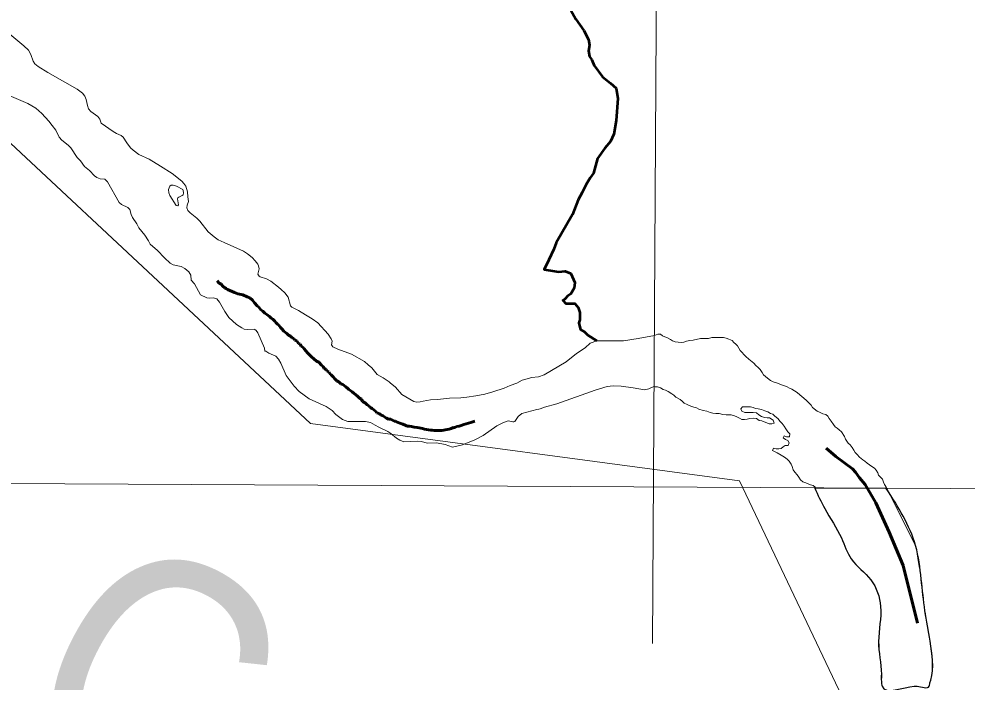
# Model space of a CAD drawing. Extents: x 553962 to 842807, y 8883888 to 9032388.
# Drawn here: x 811077 to 813019, y 9010164 to 9011523 of the extents above; entities that cross this region are included whole.
import ezdxf

# ---------------------------------------------------------------- set-up
doc = ezdxf.new("R2010")
doc.units = 0
doc.header["$LTSCALE"] = 200
doc.linetypes.add('LONG_DASH_SHORT_DASH', pattern=[9.9, 6, -1.2, 1.5, -1.2])
for name, color, linetype, lineweight in [('1', 7, 'Continuous', 13), ('23', 7, 'Continuous', 13), ('24', 7, 'Continuous', 25), ('25', 7, 'Continuous', 13), ('7', 7, 'LONG_DASH_SHORT_DASH', 60), ('8', 7, 'Continuous', 13)]:
    doc.layers.add(name, color=color, linetype=linetype, lineweight=lineweight)
doc.layers.add('49', color=7, linetype='Continuous')

msp = doc.modelspace()

# ---------------------------------------------------------------- linework, layer by layer
at = {"layer": '1'}
for points in [[(812453.5, 9023971.9), (812409.3, 9016095.3), (812374.7, 9010243.1)], [(799246.6, 9010622), (806894.3, 9010593), (819592, 9010525.7)]]:
    msp.add_lwpolyline(points, dxfattribs=at)
at = {"layer": '23'}
msp.add_line((812913.4, 9010443.7), (812852.4, 9010564.8), dxfattribs=at)
for points in [[(811281.4, 9011286.4), (811276.5, 9011288.5), (811269.6, 9011292.4), (811245.2, 9011309.5), (811242, 9011317.7), (811238, 9011323.4), (811223.8, 9011333.6), (811219.2, 9011338.7), (811216.9, 9011345.4), (811214.5, 9011357.8), (811211.2, 9011365.1), (811206.8, 9011371), (811195.8, 9011379), (811136, 9011413.1), (811115.8, 9011425.8), (811109.2, 9011431.3), (811105.3, 9011436.5), (811100.9, 9011450.3), (811096, 9011459.1), (811086.7, 9011467.9), (811049.5, 9011498.6)], [(811366.8, 9011221.1), (811343.3, 9011235.9), (811322.1, 9011245.6), (811310.8, 9011254), (811305.2, 9011259.2), (811297.6, 9011269.2), (811290.1, 9011280.9), (811286.2, 9011284.4), (811281.4, 9011286.4)], [(811414.2, 9011185.7), (811410.3, 9011190.8), (811390.4, 9011206.3), (811366.8, 9011221.1)], [(811422.8, 9011158.8), (811421.9, 9011168.7), (811418.1, 9011180.6), (811414.2, 9011185.7)], [(811496.6, 9011065), (811484.7, 9011070.3), (811476.1, 9011076.4), (811464.4, 9011086.5), (811447.1, 9011108.8), (811440.7, 9011115), (811440.7, 9011115), (811427, 9011125.6), (811422.2, 9011130.8), (811420.5, 9011136.3), (811421.1, 9011141.5), (811423.7, 9011148.9), (811422.8, 9011158.8)], [(811560.1, 9011027.4), (811554.5, 9011034.4), (811544.9, 9011042), (811536.6, 9011047.1), (811496.6, 9011065)], [(811613.5, 9010968.6), (811608.5, 9010973.1), (811592.2, 9010985.9), (811583.3, 9010990.4), (811570.7, 9010994.3), (811568.4, 9010996), (811566.1, 9011000.3), (811568.9, 9011011), (811567.5, 9011016.8), (811565.7, 9011020.3), (811560.1, 9011027.4)], [(811663.5, 9010916.9), (811649.1, 9010925.4), (811635.3, 9010932.2), (811633, 9010935.4), (811627.7, 9010952.9), (811621.1, 9010961.7), (811613.5, 9010968.6)], [(811791.7, 9010814.5), (811784.2, 9010821), (811757.6, 9010835.9), (811729.9, 9010846.2), (811719.6, 9010851.1), (811716.9, 9010855.2), (811717.9, 9010863), (811716.3, 9010867.8), (811709.7, 9010876.9), (811689, 9010900.4), (811677.4, 9010908.7), (811663.5, 9010916.9)], [(812548.7, 9010853), (812545.2, 9010856.6), (812541.1, 9010860.2), (812537.6, 9010863.8), (812531, 9010866.8), (812525.4, 9010868.9), (812519.8, 9010870), (812513.7, 9010870), (812507.1, 9010870.1), (812501, 9010870.1), (812495.9, 9010870.1), (812489.3, 9010868.1), (812483.7, 9010868.2), (812478.6, 9010868.2), (812473, 9010868.2), (812457.8, 9010864.8), (812451.1, 9010864.3), (812444, 9010862.8), (812438.9, 9010860.8), (812432.8, 9010860.3), (812426.7, 9010860.9), (812421.1, 9010861.4), (812415.5, 9010863.5), (812411, 9010866.1), (812404.9, 9010869.2), (812399.8, 9010871.8), (812394.8, 9010873.8), (812390.7, 9010876.9), (812385.1, 9010877), (812378.3, 9010874.1), (812344.9, 9010868.4), (812315, 9010863.4), (812275.1, 9010863.4), (812260.2, 9010863.4)], [(812260.2, 9010863.4), (812246.5, 9010858.6), (812236.4, 9010849.3), (812219, 9010837.2), (812197.4, 9010820.2), (812152.8, 9010793.7), (812140.8, 9010789.3), (812126.7, 9010788), (812120.3, 9010786.2)], [(812847.9, 9010574), (812845.9, 9010579.6), (812841.9, 9010583.2), (812837.3, 9010587.8), (812835.8, 9010592.9), (812832.8, 9010598), (812829.3, 9010602.6), (812823.7, 9010605.7), (812818.7, 9010609.3), (812814.1, 9010612.9), (812809.5, 9010617), (812805, 9010619.6), (812798.4, 9010624.7), (812793.4, 9010630.3), (812789.8, 9010634.4), (812786.8, 9010639.6), (812783.3, 9010644.7), (812779.3, 9010650.3), (812775.2, 9010653.9), (812769.7, 9010661.6), (812767.7, 9010667.2), (812761.6, 9010676.9), (812757.1, 9010681), (812752.5, 9010684.1), (812748.5, 9010687.2), (812745.5, 9010691.8), (812740.4, 9010698.4), (812736.4, 9010704.1), (812733.4, 9010708.7), (812729.3, 9010712.2), (812723.2, 9010713.8), (812716.7, 9010717.4), (812711.6, 9010719.5), (812702.5, 9010726.7), (812699.5, 9010731.8), (812693.4, 9010737.4), (812689.8, 9010741), (812684.3, 9010746.2), (812680.2, 9010749.2), (812676.2, 9010752.8), (812670.6, 9010757.5), (812665.1, 9010760.6), (812660, 9010764.2), (812654.9, 9010766.7), (812650.4, 9010768.8), (812644.8, 9010770.9), (812638.7, 9010772.9), (812633.6, 9010775.5), (812628.1, 9010777.1), (812621.5, 9010779.2), (812615.9, 9010781.8), (812609.8, 9010786.9), (812601.7, 9010793.6), (812599.2, 9010798.2), (812595.2, 9010804.3), (812590.6, 9010808.9), (812586.1, 9010812.5), (812582, 9010817.6), (812571.9, 9010825.8), (812565.9, 9010831.5), (812561.3, 9010835.6), (812557.8, 9010839.7), (812553.7, 9010843.8), (812551.2, 9010848.4), (812548.7, 9010853)], [(811837.3, 9010777.4), (811834.9, 9010779.6), (811822.8, 9010787.6), (811810.1, 9010794.6), (811799.1, 9010807.9), (811791.7, 9010814.5)], [(812120.3, 9010786.2), (812107.5, 9010782.5), (812096.6, 9010776.7), (812082.8, 9010771.9), (812070.8, 9010766.5), (812047.6, 9010759.1)], [(811904.6, 9010739.5), (811898.3, 9010738.3), (811891.6, 9010738), (811885.2, 9010739.3), (811861.1, 9010753.6), (811847.7, 9010768.1), (811837.3, 9010777.4)], [(812047.6, 9010759.1), (812030.8, 9010753.9), (812012.2, 9010750.4), (811993.9, 9010748.2)], [(811993.9, 9010748.2), (811982, 9010746.9), (811958.6, 9010746), (811934.1, 9010742.9), (811919.6, 9010742.4), (811904.6, 9010739.5)], [(812852.4, 9010564.8), (812849.4, 9010568.9), (812847.9, 9010574)]]:
    msp.add_lwpolyline(points, dxfattribs=at)
msp.add_spline([(812942.1, 9010156.2), (812942.4, 9010160.4), (812944.3, 9010167.8), (812942.9, 9010247.9), (812932.5, 9010310.1), (812924.9, 9010374.9), (812913.4, 9010443.7)], degree=3, dxfattribs=at)
at = {"layer": '24', "lineweight": 53}
msp.add_lwpolyline([(812207, 9011540.9), (812217, 9011522.7), (812233.6, 9011499.4), (812243.6, 9011481.1), (812245.2, 9011469.5), (812243.6, 9011457.9), (812245.2, 9011446.3), (812250.2, 9011439.6), (812255.2, 9011428), (812271.8, 9011404.8), (812288.4, 9011391.5), (812300.1, 9011381.5), (812303.4, 9011359.9), (812300.1, 9011315.1), (812295.1, 9011286.9), (812288.4, 9011271.9), (812276.8, 9011258.6), (812261.8, 9011237), (812253.5, 9011207.2), (812246.9, 9011197.2), (812238.6, 9011183.9), (812230.3, 9011167.3), (812222, 9011152.3), (812210.3, 9011122.5), (812177.1, 9011064.3), (812172.1, 9011051.1), (812162.1, 9011029.5), (812152.2, 9011009.6), (812173.8, 9011006.2), (812182.1, 9011004.6), (812195.4, 9011006.2), (812207, 9011001.2), (812215.3, 9010983), (812213.7, 9010971.3), (812207, 9010959.7), (812200.4, 9010954.8), (812195.4, 9010949.8), (812190.4, 9010946.4), (812197, 9010939.8), (812215.3, 9010939.8), (812222, 9010931.5), (812225.3, 9010921.5), (812225.3, 9010911.6), (812225.3, 9010906.6), (812223.6, 9010900), (812225.3, 9010891.7), (812226.9, 9010886.7), (812235.2, 9010881.7), (812241.9, 9010875), (812260.2, 9010863.4)], dxfattribs=at)
at = {"layer": '25', "lineweight": 25}
msp.add_line((812853.4, 9010560.7), (812706.8, 9010561.7), dxfattribs=at)
msp.add_line((812853.4, 9010560.7), (812706.8, 9010561.7), dxfattribs=at)
at = {"layer": '25'}
for points in [[(811049.5, 9011498.6), (811086.7, 9011467.9), (811096, 9011459.1), (811100.9, 9011450.3), (811105.3, 9011436.5), (811109.2, 9011431.3), (811115.8, 9011425.8), (811136, 9011413.1), (811195.8, 9011379), (811206.8, 9011371), (811211.2, 9011365.1), (811214.5, 9011357.8), (811216.9, 9011345.4), (811219.2, 9011338.7), (811223.8, 9011333.6), (811238, 9011323.4), (811242, 9011317.7), (811245.2, 9011309.5), (811269.6, 9011292.4), (811276.5, 9011288.5), (811281.4, 9011286.4)], [(811144.8, 9011304.9), (811137.7, 9011313.9), (811123.7, 9011329.1), (811110.8, 9011340.4), (811094.9, 9011349.6), (811060.9, 9011364.5), (811043.3, 9011368.5), (811030, 9011369.6), (811009.1, 9011374.5), (810999.4, 9011375.5), (810996.8, 9011374.3), (810991.5, 9011369.7), (810983.7, 9011369.6), (810975.5, 9011367.7)], [(811341.6, 9011068.1), (811334.4, 9011080.2), (811322.3, 9011095.1), (811318.1, 9011103.4), (811309.3, 9011116.1), (811306.5, 9011122.3), (811303.5, 9011132.9), (811299.7, 9011136.5), (811286.8, 9011143.1), (811281.5, 9011147.1), (811257.9, 9011189.6), (811252.2, 9011194.7), (811242.8, 9011195.7), (811236.2, 9011198), (811231.5, 9011201.6), (811221, 9011212.4), (811211, 9011220.6), (811202.9, 9011232.1), (811195.8, 9011238.9), (811182.7, 9011259.1), (811177.6, 9011264.4), (811164.6, 9011274.6), (811159.2, 9011280.9), (811152.2, 9011295.5), (811144.8, 9011304.9)], [(811281.4, 9011286.4), (811286.2, 9011284.4), (811290.1, 9011280.9), (811297.6, 9011269.2), (811305.2, 9011259.2), (811310.8, 9011254), (811322.1, 9011245.6), (811343.3, 9011235.9), (811366.8, 9011221.1)], [(811366.8, 9011221.1), (811390.4, 9011206.3), (811410.3, 9011190.8), (811414.2, 9011185.7)], [(811414.2, 9011185.7), (811418.1, 9011180.6), (811421.9, 9011168.7), (811422.8, 9011158.8)], [(811422.8, 9011158.8), (811423.7, 9011148.9), (811421.1, 9011141.5), (811420.5, 9011136.3), (811422.2, 9011130.8), (811427, 9011125.6), (811440.7, 9011115), (811440.7, 9011115), (811447.1, 9011108.8), (811464.4, 9011086.5), (811476.1, 9011076.4), (811484.7, 9011070.3), (811496.6, 9011065)], [(811448.1, 9010957.4), (811435.8, 9010979.9), (811429.6, 9010987.5), (811428.7, 9010997.8), (811424.5, 9011004.9), (811416.6, 9011011.7), (811409.1, 9011016), (811392.6, 9011019.4), (811386.5, 9011022.7), (811374.6, 9011033.5), (811360.2, 9011048.6), (811345.6, 9011061.3), (811341.6, 9011068.1)], [(811496.6, 9011065), (811536.6, 9011047.1), (811544.9, 9011042), (811554.5, 9011034.4), (811560.1, 9011027.4)], [(811560.1, 9011027.4), (811565.7, 9011020.3), (811567.5, 9011016.8), (811568.9, 9011011), (811566.1, 9011000.3), (811568.4, 9010996), (811570.7, 9010994.3), (811583.3, 9010990.4), (811592.2, 9010985.9), (811608.5, 9010973.1), (811613.5, 9010968.6)], [(811522.3, 9010896.9), (811506.5, 9010910.9), (811498.2, 9010923.2), (811487.4, 9010942.8), (811481.7, 9010949.8), (811475.1, 9010951.5), (811467.6, 9010951), (811461.1, 9010951.5), (811448.1, 9010957.4)], [(811613.5, 9010968.6), (811621.1, 9010961.7), (811627.7, 9010952.9), (811633, 9010935.4), (811635.3, 9010932.2), (811649.1, 9010925.4), (811663.5, 9010916.9)], [(811663.5, 9010916.9), (811677.4, 9010908.7), (811689, 9010900.4), (811709.7, 9010876.9), (811716.3, 9010867.8), (811717.9, 9010863), (811716.9, 9010855.2), (811719.6, 9010851.1), (811729.9, 9010846.2), (811757.6, 9010835.9), (811784.2, 9010821), (811791.7, 9010814.5)], [(811565.6, 9010879.9), (811562.4, 9010884.8), (811560, 9010886.8), (811558.1, 9010887.3), (811544, 9010886.7), (811538, 9010887.6), (811532.9, 9010890.1), (811522.3, 9010896.9)], [(811705.7, 9010728.5), (811671, 9010744.7), (811650.8, 9010759.4), (811640.3, 9010770.6), (811623.8, 9010792.1), (811613.1, 9010817.5), (811608.5, 9010825.7), (811602.6, 9010831.9), (811588.5, 9010838.2), (811582.3, 9010842.2), (811580.2, 9010842.5), (811579.2, 9010848.4), (811565.6, 9010879.9)], [(812378.3, 9010874.1), (812385.1, 9010877), (812390.7, 9010876.9), (812394.8, 9010873.8), (812399.8, 9010871.8), (812404.9, 9010869.2), (812411, 9010866.1), (812415.5, 9010863.5), (812421.1, 9010861.4), (812426.7, 9010860.9), (812432.8, 9010860.3), (812438.9, 9010860.8), (812444, 9010862.8), (812451.1, 9010864.3), (812457.8, 9010864.8), (812473, 9010868.2), (812478.6, 9010868.2), (812483.7, 9010868.2), (812489.3, 9010868.1), (812495.9, 9010870.1), (812501, 9010870.1), (812507.1, 9010870.1), (812513.7, 9010870), (812519.8, 9010870), (812525.4, 9010868.9), (812531, 9010866.8), (812537.6, 9010863.8), (812541.1, 9010860.2), (812545.2, 9010856.6), (812548.7, 9010853)], [(812120.3, 9010786.2), (812126.7, 9010788), (812140.8, 9010789.3), (812152.8, 9010793.7), (812197.4, 9010820.2), (812219, 9010837.2), (812236.4, 9010849.3), (812246.5, 9010858.6), (812260.2, 9010863.4), (812275.1, 9010863.4), (812315, 9010863.4), (812344.9, 9010868.4), (812378.3, 9010874.1)], [(812548.7, 9010853), (812551.2, 9010848.4), (812553.7, 9010843.8), (812557.8, 9010839.7), (812561.3, 9010835.6), (812565.9, 9010831.5), (812571.9, 9010825.8), (812582, 9010817.6), (812586.1, 9010812.5), (812590.6, 9010808.9), (812595.2, 9010804.3), (812599.2, 9010798.2), (812601.7, 9010793.6), (812609.8, 9010786.9), (812615.9, 9010781.8), (812621.5, 9010779.2), (812628.1, 9010777.1), (812633.6, 9010775.5), (812638.7, 9010772.9), (812644.8, 9010770.9), (812650.4, 9010768.8), (812654.9, 9010766.7), (812660, 9010764.2), (812665.1, 9010760.6), (812670.6, 9010757.5), (812676.2, 9010752.8), (812680.2, 9010749.2), (812684.3, 9010746.2), (812689.8, 9010741), (812693.4, 9010737.4), (812699.5, 9010731.8), (812702.5, 9010726.7), (812711.6, 9010719.5), (812716.7, 9010717.4), (812723.2, 9010713.8), (812729.3, 9010712.2), (812733.4, 9010708.7), (812736.4, 9010704.1), (812740.4, 9010698.4), (812745.5, 9010691.8), (812748.5, 9010687.2), (812752.5, 9010684.1), (812757.1, 9010681), (812761.6, 9010676.9), (812767.7, 9010667.2), (812769.7, 9010661.6), (812775.2, 9010653.9), (812779.3, 9010650.3), (812783.3, 9010644.7), (812786.8, 9010639.6), (812789.8, 9010634.4), (812793.4, 9010630.3), (812798.4, 9010624.7), (812805, 9010619.6), (812809.5, 9010617), (812814.1, 9010612.9), (812818.7, 9010609.3), (812823.7, 9010605.7), (812829.3, 9010602.6), (812832.8, 9010598), (812835.8, 9010592.9), (812837.3, 9010587.8), (812841.9, 9010583.2), (812845.9, 9010579.6), (812847.9, 9010574)], [(811791.7, 9010814.5), (811799.1, 9010807.9), (811810.1, 9010794.6), (811822.8, 9010787.6), (811834.9, 9010779.6), (811837.3, 9010777.4)], [(812047.6, 9010759.1), (812070.8, 9010766.5), (812082.8, 9010771.9), (812096.6, 9010776.7), (812107.5, 9010782.5), (812120.3, 9010786.2)], [(811837.3, 9010777.4), (811847.7, 9010768.1), (811861.1, 9010753.6), (811885.2, 9010739.3), (811891.6, 9010738), (811898.3, 9010738.3), (811904.6, 9010739.5)], [(811993.9, 9010748.2), (812012.2, 9010750.4), (812030.8, 9010753.9), (812047.6, 9010759.1)], [(812377.3, 9010769.5), (812366.9, 9010764.7), (812358.3, 9010763.1), (812335, 9010767.1), (812310.2, 9010770.3), (812293.8, 9010771.2), (812281.5, 9010769.7), (812256.9, 9010762.6), (812178.2, 9010734.4), (812152.9, 9010727.5), (812144.6, 9010723.8), (812141.3, 9010723.4)], [(812604.8, 9010719.7), (812597.7, 9010722.8), (812591.1, 9010724.3), (812585.5, 9010724.4), (812580.4, 9010726.5), (812575.3, 9010728), (812568.2, 9010728.1), (812558.5, 9010728.1), (812555.5, 9010724.1), (812557.5, 9010719), (812563.6, 9010716.4), (812569.1, 9010716.3), (812574.2, 9010716.3), (812580.8, 9010716.3), (812587.5, 9010715.7), (812592.5, 9010711.6), (812597.6, 9010708.5), (812603.7, 9010706.4), (812609.2, 9010705.9), (812614.3, 9010705.9), (812621.9, 9010700.7), (812623.9, 9010694.6), (812618.8, 9010693.1), (812613.7, 9010693.1), (812608.7, 9010695.2), (812603.1, 9010697.3), (812598.5, 9010699.3), (812592.9, 9010699.9), (812587.4, 9010704), (812580.8, 9010704.6), (812573.6, 9010704.1), (812568.5, 9010702.6), (812562.9, 9010702.1), (812557.3, 9010702.2), (812552.8, 9010704.7), (812547.2, 9010707.8), (812542.1, 9010709.9), (812535.5, 9010712), (812530.5, 9010712), (812525.4, 9010712), (812518.8, 9010712.6), (812511.1, 9010714.2), (812504, 9010714.7), (812497.9, 9010714.8), (812492.8, 9010716.8), (812485.8, 9010718.9), (812478.1, 9010720.5), (812469, 9010723.6), (812464.4, 9010726.2), (812459.4, 9010727.7), (812452.8, 9010729.8), (812445.2, 9010732.9), (812439.6, 9010735.5), (812435, 9010739.6), (812431, 9010743.2), (812422.4, 9010747.8), (812417.8, 9010752), (812413.8, 9010755), (812406.7, 9010759.7), (812401.1, 9010762.2), (812396, 9010763.8), (812390.5, 9010766.9), (812384.9, 9010769), (812379.8, 9010769), (812377.3, 9010769.5)], [(811904.6, 9010739.5), (811919.6, 9010742.4), (811934.1, 9010742.9), (811958.6, 9010746), (811982, 9010746.9), (811993.9, 9010748.2)], [(811806.4, 9010690.7), (811796.6, 9010696.3), (811786.6, 9010697.9), (811750, 9010698.2), (811739.1, 9010702.2), (811725.6, 9010712.2), (811718, 9010720.3), (811705.7, 9010728.5)], [(812141.3, 9010723.4), (812137.2, 9010722.9), (812106.4, 9010714.7), (812098.9, 9010708.6), (812092.6, 9010698), (812090.6, 9010697.7)], [(812660.4, 9010605.7), (812658.4, 9010610.3), (812654.4, 9010617), (812650.4, 9010620.6), (812644.8, 9010625.2), (812637.7, 9010629.3), (812630.1, 9010633.9), (812625.6, 9010636), (812620.5, 9010638.6), (812622.1, 9010643.7), (812627.6, 9010642.1), (812633.2, 9010642.1), (812638.3, 9010642.5), (812642.4, 9010646.1), (812646.5, 9010649.1), (812652.6, 9010648.6), (812654.2, 9010654.2), (812651.7, 9010658.8), (812646.6, 9010661.3), (812642, 9010664.4), (812644.1, 9010669), (812649.2, 9010666.4), (812655.3, 9010666.4), (812655.8, 9010672.5), (812651.8, 9010677.1), (812647.8, 9010682.7), (812644.2, 9010688.3), (812640.2, 9010694), (812635.6, 9010698.1), (812631.1, 9010704.2), (812625, 9010708.8), (812621, 9010713), (812615.9, 9010714.5), (812610.9, 9010717.6), (812604.8, 9010719.7)], [(811957, 9010648), (811949.5, 9010650.7), (811932.2, 9010654), (811913.7, 9010653.9), (811900.4, 9010657.4), (811893.5, 9010658), (811864.8, 9010656.4), (811856.6, 9010659.7), (811849.8, 9010663.7), (811838.2, 9010673.4), (811832, 9010677.4), (811813.5, 9010686.5), (811806.4, 9010690.7)], [(812090.6, 9010697.7), (812088.1, 9010697.3), (812078.8, 9010699.5), (812069.3, 9010696.3), (812055.4, 9010689.3), (812027.5, 9010669.7), (812010.2, 9010660.7), (811985.3, 9010650.5), (811964.6, 9010645.4), (811957, 9010648)], [(812706.8, 9010561.7), (812707.5, 9010563.7), (812703.4, 9010567.2), (812697.8, 9010568.3), (812693.3, 9010570.4), (812688.2, 9010572.4), (812682.6, 9010574.5), (812677.6, 9010578.6), (812674.5, 9010584.2), (812670.5, 9010588.8), (812666, 9010594.5), (812662.9, 9010599.1), (812660.4, 9010605.7)], [(812847.9, 9010574), (812849.4, 9010568.9), (812852.4, 9010564.8), (812853.4, 9010560.7), (812706.8, 9010561.7)]]:
    msp.add_lwpolyline(points, dxfattribs=at)
msp.add_lwpolyline([(811411.1, 9011161), (811412.7, 9011162.7), (811413.7, 9011166.4), (811413.1, 9011171.8), (811412, 9011173.8), (811399.1, 9011180.4), (811392.5, 9011182.5), (811388.3, 9011182.6), (811385.4, 9011180.7), (811382.6, 9011173.5), (811383.3, 9011167), (811385.8, 9011161.1), (811398.6, 9011140.9), (811401.7, 9011139.8), (811403.5, 9011142.2), (811401.4, 9011154.2), (811401.9, 9011156.2), (811404.1, 9011158.1)], close=True, dxfattribs=at)
at = {"layer": '25', "lineweight": 25}
for points in [[(812706.8, 9010561.7), (812727.2, 9010519.6), (812761.5, 9010459.4), (812781.6, 9010416.4), (812821.7, 9010373.5), (812841.8, 9010319), (812837.5, 9010247.4), (812843.2, 9010180.1), (812843.2, 9010165.5), (812844.6, 9010155.7), (812910.5, 9010155.7), (812916.3, 9010155.7), (812941.4, 9010155.7), (812942.4, 9010160.4), (812944.3, 9010167.8), (812942.9, 9010247.9), (812932.5, 9010310.1), (812924.9, 9010374.9), (812913.4, 9010443.7), (812853.4, 9010560.7)], [(812706.8, 9010561.7), (812727.2, 9010519.6), (812761.5, 9010459.4), (812781.6, 9010416.4), (812821.7, 9010373.5), (812841.8, 9010319), (812837.5, 9010247.4), (812843.2, 9010180.1), (812843.2, 9010171.9)], [(812934.3, 9010298.3), (812932.5, 9010310.1), (812924.9, 9010374.9), (812913.4, 9010443.7), (812853.4, 9010560.7)]]:
    msp.add_spline(points, degree=3, dxfattribs=at)
at = {"layer": '7'}
for points in [[(811600.5, 9010903.5), (811596.5, 9010907.5), (811592.9, 9010909.8), (811590.1, 9010913.4), (811584, 9010917.5), (811580.2, 9010919.8), (811576.1, 9010924.2), (811572, 9010927), (811568, 9010932.1), (811564.4, 9010935.1), (811558.8, 9010941.5), (811554.7, 9010946.6), (811549.6, 9010951.2), (811544.3, 9010953.8), (811534.9, 9010957.6), (811524.9, 9010959.4), (811517.8, 9010962.5), (811513, 9010964.5), (811508.7, 9010966.6), (811503.8, 9010968.6), (811501.3, 9010970.7), (811498, 9010972.2), (811494.4, 9010975.5), (811490.6, 9010979.4), (811486.5, 9010981.9), (811482.7, 9010986.5)], [(811723.2, 9010786.1), (811720.7, 9010788.7), (811716.3, 9010794), (811713, 9010796.3), (811711.3, 9010799.7), (811707.7, 9010801.5), (811705.7, 9010804.8), (811701.8, 9010806.8), (811699.8, 9010810.9), (811696.2, 9010813.5), (811690.6, 9010819.6), (811685.8, 9010821.9), (811680.7, 9010826.8), (811676.1, 9010830.6), (811670.8, 9010835.7), (811667.7, 9010838.5), (811664.2, 9010842.9), (811660.6, 9010846.7), (811658.3, 9010850.5), (811654.8, 9010852.6), (811652.7, 9010856.4), (811649.2, 9010858.2), (811645.6, 9010863.1), (811642, 9010864.8), (811639.7, 9010867.9), (811636.2, 9010869.7), (811632.6, 9010873), (811629, 9010874.8), (811625, 9010878.1), (811622.7, 9010880.2), (811618.9, 9010883.2), (811615.1, 9010887.9), (811612.5, 9010890.7), (811608.7, 9010895.3), (811606.4, 9010897.8), (811602.8, 9010901.2), (811600.5, 9010903.5)], [(811970.3, 9010685.9), (811966.5, 9010685.7), (811961.7, 9010683.6), (811957.9, 9010682.3), (811953.5, 9010681.6), (811949.5, 9010680.8), (811946.7, 9010680.3), (811943.1, 9010679.8), (811937.2, 9010679.8), (811933.4, 9010679.8), (811929.4, 9010679.8), (811927.1, 9010679.8), (811923.3, 9010680), (811920.5, 9010680.3), (811915.6, 9010681.1), (811911.3, 9010681.8), (811907.2, 9010682.6), (811903.4, 9010683.4), (811899.6, 9010684.1), (811896.3, 9010684.9), (811892.2, 9010685.7), (811886.4, 9010686.4), (811881, 9010688), (811876.2, 9010688.7), (811871.6, 9010688.7), (811867.5, 9010690.8), (811862.7, 9010692.6), (811858.6, 9010694.1), (811856.6, 9010694.6), (811853.5, 9010696.2), (811851.5, 9010696.7), (811847.7, 9010698.5), (811845.4, 9010699), (811842.1, 9010701), (811838.3, 9010702.8), (811833.9, 9010703.1), (811829.4, 9010704.8), (811826.3, 9010706.6), (811822.5, 9010709.7), (811818.4, 9010711.2), (811814.3, 9010714.6), (811810, 9010716.1), (811807.2, 9010719.2), (811803.4, 9010721.7), (811799.8, 9010724.8), (811796, 9010726.8), (811793.5, 9010730.1), (811790.2, 9010732.2), (811785.6, 9010736.3), (811780.5, 9010739.1), (811778, 9010743.7), (811774.1, 9010746), (811770.8, 9010749.6), (811766.2, 9010753.2), (811762.9, 9010755.2), (811758.9, 9010759), (811756.3, 9010760.6), (811752.2, 9010763.9), (811750, 9010765.4), (811746.1, 9010769.2), (811740.3, 9010774.1), (811736, 9010775.4), (811731.9, 9010779.5), (811727.8, 9010781.5), (811723.2, 9010786.1)], [(812010.6, 9010699), (812010.5, 9010699), (812006.5, 9010697.4), (812001.9, 9010695.9), (811997.6, 9010694.6), (811987.9, 9010691.6), (811982.5, 9010689.8), (811978, 9010688.5), (811973.1, 9010688), (811970.3, 9010685.9)], [(812917, 9010284.4), (812888.1, 9010402.6), (812859.1, 9010471.3), (812832, 9010531.2), (812809.8, 9010568.9), (812798.2, 9010582.4), (812790.4, 9010594), (812783.8, 9010601.1), (812768.6, 9010612.8), (812750.3, 9010626.6), (812730.5, 9010643.1)]]:
    msp.add_lwpolyline(points, dxfattribs=at)
at = {"layer": '8'}
msp.add_lwpolyline([(813392.5, 9008808.3), (812552.7, 9010576.4), (811673.8, 9010693.8), (810746.4, 9011560.4), (809652.9, 9011682.9), (809288.4, 9012311.2), (807407.4, 9013282.8), (805920.2, 9013466.7), (804625.4, 9014595.8), (803750.6, 9014473.3)], dxfattribs=at)

# ---------------------------------------------------------------- texts
at = {"layer": '49', "width": 0.9}
msp.add_text('R I O   S Ã O   F R A N C I S C O', height=500, rotation=332.036, dxfattribs=at).set_placement((804133.8, 9013719.8))

doc.saveas('drawing.dxf')
